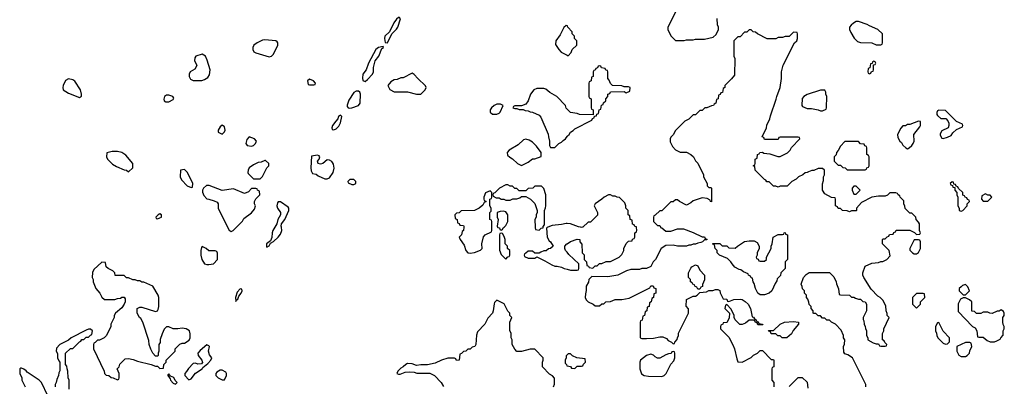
# Model space of a CAD drawing. Header units: inches. Extents: x 2769379 to 2883802, y 684208 to 828654.
# Tile 294 of 298: x 2865094 to 2873918, y 788575 to 791858. Entities that reach past the tile are written whole.
import ezdxf

# ---------------------------------------------------------------- set-up
doc = ezdxf.new("R2010")
doc.units = ezdxf.units.IN
doc.header["$MEASUREMENT"] = 0
for name, color, linetype in [('C8768', 7, 'Continuous'), ('C8769', 7, 'Continuous'), ('C8778', 7, 'Continuous'), ('C8779', 7, 'Continuous')]:
    doc.layers.add(name, color=color, linetype=linetype)

msp = doc.modelspace()

# ---------------------------------------------------------------- linework, layer by layer
at = {"layer": 'C8768', "color": 2, "elevation": 2}
for points in [[(2866957, 790000), (2866970, 789974), (2866990, 789962), (2867006, 789970), (2867036.4, 790000)], [(2867381.4, 790000), (2867364, 789970), (2867357.3, 789950), (2867354, 789906), (2867342, 789878), (2867304.7, 789850), (2867304.7, 789830), (2867310, 789822), (2867330, 789832), (2867343.1, 789856.9), (2867370, 789871.3), (2867409.2, 789910), (2867430, 789938), (2867442.7, 789970), (2867439.2, 790000)], [(2869073.5, 790000), (2869072, 789970), (2869058, 789962), (2869052, 789930), (2869034, 789910), (2869042, 789890), (2869078, 789838), (2869090.8, 789790), (2869110, 789770.8), (2869130, 789767.7), (2869170, 789774), (2869224.7, 789795.3), (2869238, 789810), (2869235.3, 789850), (2869250, 789914), (2869266, 789930), (2869322, 789958), (2869326, 789970), (2869326, 790000)], [(2869377.3, 790000), (2869378, 789998), (2869392.7, 789992.7), (2869398, 789978), (2869410, 789974), (2869422, 789978), (2869427.3, 789992.7), (2869435.1, 790000)], [(2869827.2, 790000), (2869822, 789998), (2869814, 789990), (2869822, 789910), (2869838, 789878), (2869852, 789870), (2869874, 789830), (2869851.6, 789808.4), (2869832.7, 789807.3), (2869811.6, 789788.4), (2869792.7, 789787.3), (2869763.6, 789776.4), (2869750, 789766), (2869710, 789766), (2869690, 789786), (2869650, 789786), (2869630, 789766), (2869618, 789762), (2869614, 789750), (2869618, 789738), (2869650, 789722), (2869710, 789722), (2869730, 789734), (2869799.8, 789699.8), (2869862, 789662), (2869890, 789651.3), (2869910, 789651.3), (2869950, 789642), (2869974, 789630), (2870000, 789622.6)], [(2869712.6, 790000), (2869712.7, 789992.7), (2869718, 789978), (2869750, 789974), (2869768.4, 789991.6), (2869786, 789994), (2869786, 790000)], [(2870000, 789774.5), (2869986, 789790), (2869978, 789810), (2869978, 789830), (2869998, 789850), (2870000, 789851.3)], [(2869878, 788570), (2869887.3, 788592.7), (2869887.3, 788647.3), (2869868.4, 788668.4), (2869843.1, 788683.1), (2869778, 788750), (2869778, 788790), (2869786, 788810), (2869786, 788830), (2869710, 788906), (2869670, 788906), (2869590, 788886), (2869550, 788886), (2869530, 788906), (2869508.9, 788948.9), (2869508, 788990), (2869498, 789010), (2869498, 789050), (2869488, 789070), (2869488, 789150), (2869506, 789190), (2869486, 789210), (2869486, 789230), (2869468.4, 789248.4), (2869434.6, 789314.6), (2869370, 789346), (2869350, 789326), (2869345.4, 789314.6), (2869338, 789250), (2869330.9, 789229.1), (2869290, 789186), (2869262, 789130), (2869196.9, 789063.1), (2869186.4, 789033.6), (2869182, 788950), (2869172, 788930), (2869150, 788926), (2869131.6, 788908.4), (2869110, 788906), (2869091.6, 788888.4), (2869070, 788886), (2869052.7, 788867.3), (2869038, 788862), (2869032.7, 788807.3), (2869010, 788806), (2869002, 788822), (2868990, 788826), (2868930, 788826), (2868874, 788810), (2868816.9, 788783.1), (2868750, 788768), (2868690, 788768), (2868650, 788762), (2868610, 788775.3), (2868570, 788778), (2868554, 788770), (2868531.6, 788748.4), (2868510, 788738), (2868482, 788710), (2868474, 788690), (2868490, 788682), (2868503.6, 788683.6), (2868550, 788702), (2868590, 788704.7), (2868630, 788702), (2868652.7, 788692.7), (2868770, 788692), (2868811.1, 788671.1), (2868872, 788610), (2868891.6, 788571.6)], [(2865538, 788550), (2865538, 788630), (2865528, 788650), (2865526, 788710), (2865518, 788730), (2865516.4, 788756.4), (2865506, 788770), (2865506, 788870), (2865550, 788914), (2865570, 788914), (2865630, 788974), (2865642, 788978), (2865650, 788994), (2865670, 788994), (2865690, 789014), (2865710, 789014), (2865730, 789034), (2865742, 789038), (2865746, 789070), (2865730, 789086), (2865710, 789086), (2865690, 789078), (2865554, 789010), (2865531.6, 788988.4), (2865454, 788950), (2865423.6, 788916.4), (2865422, 788890), (2865432.7, 788867.3), (2865434, 788830), (2865443.6, 788803.6), (2865454, 788790), (2865452.7, 788712.7), (2865443.6, 788696.4), (2865442, 788670), (2865425.4, 788634.6), (2865422, 788610), (2865412, 788590), (2865412, 788570)], [(2870000, 788855.2), (2869992.7, 788847.3), (2869991.6, 788828.4), (2869982, 788810), (2869982, 788782), (2869994, 788770), (2869998, 788758), (2870000, 788757.6)], [(2865346, 788490), (2865288, 788610), (2865268, 788630), (2865161.2, 788701.2), (2865152.9, 788712.9), (2865130, 788728), (2865110, 788738), (2865102, 788738), (2865094, 788730), (2865094, 788690), (2865112, 788650), (2865112, 788630), (2865142, 788570)]]:
    msp.add_lwpolyline(points, dxfattribs=at)
for points in [[(2869410, 789946), (2869398, 789942), (2869394, 789930), (2869392.7, 789792.7), (2869410, 789754), (2869450, 789714), (2869467.3, 789732.7), (2869482, 789738), (2869486, 789750), (2869486, 789790), (2869466, 789810), (2869466, 789830), (2869446, 789850), (2869446, 789890), (2869436.4, 789916.4), (2869422, 789942)], [(2866730, 789826), (2866723.6, 789816.4), (2866718, 789790), (2866718, 789750), (2866726, 789710), (2866750, 789672), (2866770, 789664.7), (2866790, 789664.7), (2866830, 789672), (2866866, 789710), (2866867.3, 789767.3), (2866862, 789782), (2866847.3, 789787.3), (2866790, 789788), (2866766, 789810)], [(2865830, 789686), (2865759.6, 789620.4), (2865745.4, 789594.6), (2865744.7, 789550), (2865751.3, 789530), (2865751.3, 789510), (2865776, 789450), (2865811.3, 789410), (2865831.6, 789371.6), (2865852.7, 789352.7), (2865947.3, 789352.7), (2865970, 789362), (2865996.4, 789363.6), (2866010, 789374), (2866030, 789374), (2866038, 789358), (2866038, 789330), (2866031.3, 789310), (2866010, 789278), (2865952, 789230), (2865942, 789210), (2865942, 789190), (2865912, 789130), (2865911.1, 789108.9), (2865872, 789030), (2865850, 789008), (2865810, 788988), (2865792.7, 788987.3), (2865770, 788966), (2865758, 788962), (2865754, 788950), (2865754, 788910), (2865852, 788710), (2865854, 788690), (2865870, 788674), (2865891.6, 788671.6), (2865912.7, 788652.7), (2865931.6, 788651.6), (2865970, 788634), (2865982, 788638), (2865986, 788650), (2865986, 788690), (2865968.4, 788731.6), (2865986, 788750), (2865990, 788774), (2866040.4, 788819.6), (2866070, 788824.7), (2866110, 788816), (2866150, 788801), (2866271.1, 788771.1), (2866310, 788754), (2866330, 788754), (2866350, 788734), (2866382, 788738), (2866386, 788770), (2866406, 788790), (2866406, 788810), (2866486, 788890), (2866486, 788910), (2866528.4, 788951.6), (2866550, 788962), (2866570, 788962), (2866613.6, 788986.4), (2866622, 789010), (2866623.1, 789043.1), (2866615.3, 789070), (2866586, 789090), (2866550, 789095.3), (2866510, 789088.7), (2866470, 789088.7), (2866430, 789108), (2866410, 789106), (2866390, 789086), (2866370, 789046), (2866352.7, 788992.7), (2866351.6, 788968.4), (2866342, 788950), (2866342, 788890), (2866334, 788870), (2866334, 788850), (2866330, 788846), (2866310, 788846), (2866288, 788870), (2866270, 788906), (2866255.3, 788950), (2866250, 788986), (2866198, 789150), (2866180.4, 789180.4), (2866168, 789190), (2866146, 789230), (2866146, 789250), (2866148, 789270), (2866170, 789282), (2866190, 789282), (2866310, 789244.7), (2866328.4, 789251.6), (2866336.4, 789263.6), (2866342, 789290), (2866342, 789370), (2866335.3, 789390), (2866286, 789470), (2866207.3, 789507.3), (2866190, 789508), (2866170, 789518), (2866150, 789518), (2866128.4, 789528.4), (2866108.9, 789528.9), (2866070, 789546), (2866050, 789546), (2866030, 789566), (2865950, 789566), (2865946, 789590), (2865928.4, 789608.4), (2865886, 789630), (2865870, 789646), (2865862, 789682)], [(2867070, 789448), (2867043.5, 789416.5), (2867026.8, 789370), (2867030, 789334), (2867035.3, 789344.7), (2867050, 789354), (2867057.2, 789382.8), (2867079, 789410), (2867088, 789430), (2867086, 789446)], [(2866770, 788946), (2866710, 788895.3), (2866690.8, 788870), (2866694.8, 788850), (2866726.8, 788810), (2866732, 788788), (2866723.6, 788776.4), (2866690, 788774), (2866670, 788782), (2866650, 788778), (2866605.4, 788734.6), (2866590, 788706), (2866574, 788690), (2866574, 788670), (2866610, 788634), (2866630, 788642), (2866669.2, 788690.8), (2866728, 788730), (2866736.4, 788743.6), (2866780.4, 788779.6), (2866808, 788810), (2866815.3, 788830), (2866796, 788856), (2866785.2, 788890), (2866795.3, 788930), (2866790, 788938)], [(2866910, 788718), (2866890, 788718), (2866859.6, 788700.4), (2866852, 788690), (2866852.7, 788672.7), (2866871.6, 788651.6), (2866910, 788632), (2866930, 788634), (2866948, 788670), (2866948, 788690), (2866940.4, 788700.4)], [(2866430, 788686), (2866422, 788678), (2866422, 788670), (2866442, 788642), (2866444.7, 788630), (2866470, 788602), (2866490, 788594), (2866506, 788610), (2866487.3, 788627.3), (2866474.6, 788654.6), (2866446, 788666)]]:
    msp.add_lwpolyline(points, close=True, dxfattribs=at)
at = {"layer": 'C8769', "color": 2, "elevation": 2}
for points in [[(2868498, 791878), (2868490, 791878), (2868470, 791862), (2868446.8, 791830), (2868406.8, 791750), (2868367.7, 791710), (2868363, 791690), (2868370, 791654), (2868390, 791651.3), (2868428.7, 791731.3), (2868470, 791772), (2868482, 791790), (2868506, 791866)], [(2867290, 791679), (2867270, 791674), (2867222, 791650), (2867192, 791630), (2867182, 791610), (2867182, 791590), (2867191.6, 791571.6), (2867210, 791562), (2867330, 791524.7), (2867350, 791532), (2867368, 791550), (2867408, 791630), (2867408, 791650), (2867400.4, 791660.4), (2867388.4, 791668.4)], [(2868350, 791618), (2868310, 791609), (2868286.8, 791590), (2868220.7, 791470), (2868198.8, 791410), (2868168.4, 791371.6), (2868165.2, 791334.8), (2868170, 791312), (2868190, 791306), (2868210, 791321), (2868255.3, 791370), (2868264, 791390), (2868266, 791430), (2868279.3, 791490), (2868312.3, 791530), (2868340.2, 791599.8), (2868354, 791610)], [(2866730, 791548), (2866674, 791530), (2866663.6, 791516.4), (2866662, 791490), (2866682, 791450), (2866679.6, 791440.4), (2866663.6, 791416.4), (2866622, 791390), (2866612, 791370), (2866612, 791350), (2866626, 791326), (2866650, 791312), (2866727.3, 791312.7), (2866750, 791322), (2866780.4, 791339.6), (2866796.4, 791363.6), (2866802, 791410), (2866774.6, 791494.6), (2866758, 791530)], [(2868610, 791378), (2868530, 791338), (2868510, 791338), (2868476.9, 791323.1), (2868450, 791318), (2868419.6, 791300.4), (2868394, 791270), (2868410, 791234), (2868450, 791212), (2868570, 791211.3), (2868651.6, 791191.6), (2868690, 791192), (2868728, 791230), (2868735.3, 791250), (2868730, 791266), (2868662, 791330), (2868630, 791368)], [(2865530, 791328), (2865505.4, 791314.6), (2865484.7, 791270), (2865481, 791250), (2865484.7, 791230), (2865530, 791201), (2865630, 791162), (2865647.3, 791172.7), (2865648, 791190), (2865638, 791230), (2865588.4, 791308.4), (2865570, 791318)], [(2867690, 791326), (2867674, 791310), (2867678, 791278), (2867690, 791274), (2867730, 791274), (2867742, 791278), (2867746, 791290), (2867726, 791310)], [(2866430, 791181.2), (2866410, 791181.2), (2866391.3, 791170), (2866385.2, 791145.2), (2866390, 791132), (2866403.5, 791123.5), (2866430, 791122.8), (2866470, 791144.7), (2866475.3, 791155.3), (2866466, 791170)], [(2868130, 791219.3), (2868110, 791217), (2868090, 791206), (2868043.7, 791136.3), (2868028.1, 791091.9), (2868030, 791082), (2868038, 791070), (2868046.2, 791066.2), (2868070, 791067.7), (2868131.8, 791088.2), (2868146, 791110), (2868149.4, 791190), (2868141.2, 791210)], [(2869402, 791102), (2869370, 791101.2), (2869344.7, 791090), (2869321, 791070), (2869311, 791050), (2869311.1, 791031.1), (2869330, 791011.3), (2869370, 791011), (2869390, 791021), (2869399, 791030), (2869426, 791090)], [(2867970, 791002), (2867952, 790990), (2867946, 790970), (2867926, 790950), (2867898, 790910), (2867892, 790890), (2867894, 790874), (2867910, 790872), (2867930, 790881), (2867955.5, 790904.5), (2867970, 790934), (2867982, 790990)], [(2866910, 790914), (2866890, 790898), (2866872, 790870), (2866874, 790850), (2866910, 790834), (2866930, 790854), (2866935.3, 790870), (2866930, 790898)], [(2867150, 790808), (2867130, 790786), (2867122, 790750), (2867134, 790730), (2867170, 790724.7), (2867190, 790732), (2867199, 790741), (2867208, 790750), (2867215.3, 790770), (2867198, 790790)], [(2869630, 790788.7), (2869610, 790782), (2869562.5, 790737.5), (2869482, 790690), (2869462, 790670), (2869465.4, 790645.4), (2869485.4, 790625.4), (2869511.1, 790611.1), (2869554, 790570), (2869590, 790552), (2869610, 790562), (2869650, 790582), (2869690, 790611.3), (2869710, 790612), (2869767.3, 790632.7), (2869768, 790670), (2869724.7, 790724.7), (2869690, 790762), (2869660.2, 790780.2)], [(2865970, 790679), (2865922, 790678), (2865874, 790666), (2865872, 790630), (2865882, 790610), (2865925.4, 790565.4), (2865962, 790542), (2866030, 790512), (2866051.6, 790511.6), (2866070, 790494), (2866107.3, 790532.7), (2866108, 790570), (2866044.7, 790644.7), (2866009.1, 790669.1)], [(2867764, 790644), (2867710, 790635.3), (2867703, 790530), (2867705.2, 790505.2), (2867719.6, 790479.6), (2867750, 790476), (2867770, 790461), (2867830, 790432), (2867850, 790432), (2867870, 790442), (2867902, 790490), (2867912.9, 790527.1), (2867905.6, 790565.6), (2867898.6, 790578.6), (2867890, 790588.7), (2867870, 790599), (2867850, 790602), (2867810, 790569.2), (2867790, 790564), (2867770, 790568.7), (2867764, 790590), (2867779, 790610), (2867784, 790630), (2867778.6, 790638.6)], [(2867290, 790598), (2867256.9, 790583.1), (2867230, 790578), (2867190, 790558), (2867152, 790530), (2867142, 790510), (2867138, 790490), (2867142, 790482), (2867190, 790434), (2867250, 790434), (2867270, 790454), (2867308.4, 790531.6), (2867326, 790550), (2867326, 790570), (2867296.4, 790596.4)], [(2866570, 790515.3), (2866534, 790510), (2866532, 790450), (2866543.6, 790423.6), (2866594, 790370), (2866630, 790354), (2866642, 790358), (2866646, 790390), (2866598, 790490)], [(2868087.3, 790427.3), (2868052.7, 790427.3), (2868034, 790410), (2868038, 790398), (2868070, 790382), (2868090, 790382), (2868106, 790390), (2868106, 790410)], [(2866350, 790118), (2866334, 790110), (2866314, 790090), (2866318, 790078), (2866330, 790074), (2866350, 790082), (2866366, 790090), (2866366, 790110)]]:
    msp.add_lwpolyline(points, close=True, dxfattribs=at)
for points in [[(2870000, 791802.7), (2869990, 791806), (2869970, 791788), (2869938.5, 791721.5), (2869898, 791670), (2869896.9, 791636.9), (2869924.7, 791590), (2869947.1, 791567.1), (2870000, 791539.3)], [(2870000, 791056), (2869990, 791066), (2869986, 791090), (2869908, 791170), (2869846.3, 791206.3), (2869810, 791235.3), (2869790, 791242), (2869730, 791242), (2869702, 791230), (2869671.3, 791190), (2869651, 791130), (2869630, 791102), (2869590, 791086), (2869530, 791086), (2869518, 791082), (2869514, 791070), (2869530, 791062), (2869550, 791062), (2869570, 791054), (2869607.3, 791052.7), (2869623.6, 791043.6), (2869650, 791042), (2869670, 791032), (2869690, 791031.3), (2869750, 791002), (2869765.4, 790985.4), (2869831.6, 790831.6), (2869832, 790810), (2869842, 790770), (2869842, 790730), (2869850, 790714), (2869890, 790714), (2869926, 790750), (2869950, 790762), (2869963.1, 790776.9), (2869986, 790790), (2870000, 790811.9)], [(2867036.4, 790000), (2867068.4, 790031.6), (2867090, 790054), (2867103.1, 790076.9), (2867172.9, 790127.1), (2867198, 790162), (2867208, 790190), (2867198, 790210), (2867198, 790230), (2867210, 790254), (2867246, 790290), (2867242, 790322), (2867226, 790330), (2867222, 790342), (2867210, 790346), (2867170, 790346), (2867143.6, 790316.4), (2867110, 790302), (2867010, 790342), (2866910, 790328.7), (2866792.5, 790372.5), (2866767.1, 790372.9), (2866742, 790350), (2866732, 790330), (2866732.7, 790312.7), (2866743.6, 790283.6), (2866770, 790254), (2866790, 790252), (2866836.9, 790236.9), (2866863.6, 790223.6), (2866871.6, 790208.4), (2866872, 790170), (2866957, 790000)], [(2869786, 790000), (2869786, 790006), (2869798, 790022), (2869798, 790150), (2869807.3, 790172.7), (2869808.4, 790191.6), (2869808.4, 790288.4), (2869790, 790346), (2869770, 790366), (2869710, 790366), (2869691.6, 790348.4), (2869650, 790346), (2869630, 790326), (2869570, 790326), (2869550, 790346), (2869530, 790346), (2869510, 790366), (2869490, 790366), (2869470, 790378), (2869450, 790378), (2869394, 790350), (2869352.7, 790307.3), (2869338, 790302), (2869334, 790290), (2869338, 790278), (2869363.6, 790263.6), (2869390, 790262), (2869410, 790252), (2869431.6, 790251.6), (2869450, 790242), (2869490, 790242), (2869512.7, 790252.7), (2869550, 790254), (2869576.4, 790263.6), (2869590, 790274), (2869630, 790274), (2869671.1, 790251.1), (2869710.9, 790210.9), (2869732, 790150), (2869732, 790130), (2869722, 790110), (2869722, 790090), (2869712, 790070), (2869712.6, 790000)], [(2869326, 790000), (2869326, 790050), (2869322, 790062), (2869306, 790070), (2869308, 790130), (2869318, 790142), (2869318, 790170), (2869306, 790190), (2869306, 790250), (2869322, 790258), (2869326, 790270), (2869326, 790310), (2869310, 790326), (2869270, 790306), (2869254, 790270), (2869254, 790250), (2869258, 790238), (2869274, 790230), (2869258, 790222), (2869243.6, 790196.4), (2869210.9, 790169.1), (2869170, 790148.7), (2869050, 790146), (2869032.7, 790127.3), (2869010, 790126), (2868994, 790110), (2868998, 790078), (2869014, 790070), (2869018, 790038), (2869032.7, 790032.7), (2869038, 790018), (2869070, 790014), (2869074, 790010), (2869073.5, 790000)], [(2867439.2, 790000), (2867438, 790010), (2867441.2, 790030), (2867469.2, 790070), (2867506.6, 790150), (2867505.2, 790170), (2867498.9, 790178.9), (2867430, 790228), (2867410, 790226), (2867403.6, 790216.4), (2867398, 790190), (2867404.7, 790170), (2867430.7, 790130.7), (2867431.3, 790110), (2867407.3, 790070), (2867398.8, 790030), (2867381.4, 790000)], [(2869435.1, 790000), (2869450, 790014), (2869468.4, 790051.6), (2869468, 790110), (2869450, 790138), (2869430, 790142), (2869399.6, 790140.4), (2869374, 790130), (2869374, 790090), (2869382, 790070), (2869374, 790010), (2869377.3, 790000)], [(2870000, 790032.7), (2869990, 790034), (2869950, 790024), (2869865.4, 790014.6), (2869827.2, 790000)]]:
    msp.add_lwpolyline(points, dxfattribs=at)
at = {"layer": 'C8778', "color": 2, "elevation": 2}
for points in [[(2870000, 789851.3), (2870029.3, 789870.7), (2870090, 789891.3), (2870114, 789890), (2870114, 789870), (2870132.7, 789847.3), (2870134, 789770), (2870151.6, 789751.6), (2870154, 789710), (2870174, 789690), (2870178, 789658), (2870192, 789652), (2870198, 789638), (2870230, 789634), (2870250, 789654), (2870270, 789654), (2870290, 789674), (2870310, 789674), (2870350, 789692), (2870387.3, 789692.7), (2870466, 789730), (2870490, 789754), (2870508, 789790), (2870508, 789810), (2870530, 789854), (2870550, 789874), (2870582, 789878), (2870587.3, 789892.7), (2870602, 789898), (2870606, 789910), (2870606, 789950), (2870622, 789958), (2870626, 789970), (2870622.3, 790000)], [(2870138, 790000), (2870130, 789998), (2870119.6, 790000)], [(2870837, 790000), (2870838, 789998), (2870850, 789994), (2870883.6, 789963.6), (2870930, 789964.7), (2870990, 789984.7), (2871043.6, 789983.6), (2871130, 789952), (2871210, 789912), (2871230, 789912), (2871238, 789898), (2871252.7, 789892.7), (2871252.7, 789887.3), (2871230, 789886), (2871214, 789870), (2871196.9, 789863.1), (2871170, 789858), (2871151.1, 789848.9), (2871130, 789848), (2871110, 789838), (2871090, 789838), (2871068.4, 789828.4), (2870990, 789828.7), (2870950, 789838), (2870883.6, 789836.4), (2870842, 789810), (2870790.9, 789709.1), (2870772, 789690), (2870751.1, 789648.9), (2870711.1, 789628.9), (2870670, 789628.7), (2870650, 789622), (2870570, 789622), (2870531.1, 789608.9), (2870454, 789570), (2870365.4, 789554.6), (2870222, 789558), (2870194, 789530), (2870191.6, 789508.4), (2870172, 789470), (2870171.6, 789431.6), (2870163.6, 789403.6), (2870162, 789370), (2870172, 789350), (2870190, 789332), (2870234, 789310), (2870250, 789294), (2870290, 789294), (2870310, 789314), (2870330, 789314), (2870348.4, 789331.6), (2870390, 789334), (2870430, 789352), (2870490, 789352), (2870554.6, 789365.4), (2870716.4, 789443.6), (2870742, 789458), (2870750, 789474), (2870770, 789474), (2870778, 789458), (2870794, 789450), (2870794, 789410), (2870778, 789402), (2870774, 789370), (2870758, 789362), (2870754, 789330), (2870738, 789322), (2870734, 789290), (2870718, 789282), (2870714, 789250), (2870698, 789242), (2870694, 789210), (2870678, 789202), (2870672.7, 789167.3), (2870658, 789162), (2870654, 789150), (2870654, 789010), (2870670, 789002), (2870710, 789002), (2870773.6, 789006.4), (2870830, 789018), (2870856.9, 789016.9), (2870890, 789002), (2870905.4, 788985.4), (2870934, 788970), (2870950, 788954), (2870962, 788958), (2870966, 788970), (2870987.3, 788992.7), (2870988, 789010), (2870998, 789030), (2870998, 789050), (2871088, 789230), (2871087.3, 789267.3), (2871067.3, 789292.7), (2871068.4, 789351.6), (2871130, 789382), (2871150, 789382), (2871166, 789390), (2871190, 789414), (2871250, 789422), (2871270, 789432), (2871307.3, 789432.7), (2871330, 789442), (2871350, 789442), (2871370, 789434), (2871372.7, 789412.7), (2871398, 789358), (2871430, 789354), (2871438, 789338), (2871450, 789334), (2871492.7, 789352.7), (2871550, 789354), (2871570, 789352), (2871595.3, 789335.3), (2871622, 789310), (2871642, 789270), (2871658, 789198), (2871670, 789194), (2871678, 789178), (2871694, 789170), (2871698, 789158), (2871712, 789152), (2871718, 789138), (2871750, 789132), (2871754, 789126), (2871710, 789126), (2871702, 789142), (2871687.3, 789147.3), (2871682, 789162), (2871670, 789166), (2871630, 789166), (2871599.6, 789140.4), (2871570, 789128), (2871548.4, 789128.4), (2871506, 789170), (2871498, 789190), (2871498, 789210), (2871470, 789266), (2871430, 789306), (2871418, 789302), (2871414, 789270), (2871454, 789230), (2871451.6, 789188.4), (2871434, 789150), (2871430, 789146), (2871398, 789142), (2871394, 789130), (2871378, 789122), (2871374, 789110), (2871374, 789090), (2871450, 789014), (2871486.4, 788946.4), (2871501, 788910), (2871519.6, 788819.6), (2871530, 788794), (2871570, 788792), (2871650, 788832), (2871670, 788852), (2871706, 788870), (2871730, 788894), (2871750, 788894), (2871830, 788814), (2871850, 788814), (2871854, 788810), (2871854, 788750), (2871838, 788742), (2871834, 788730), (2871834, 788630), (2871854, 788610), (2871854, 788570)], [(2872678, 788570), (2872678, 788590), (2872558, 788830), (2872516.4, 788856.4), (2872490, 788866), (2872480.4, 788880.4), (2872478, 788930), (2872487.3, 788952.7), (2872488, 788990), (2872478, 789010), (2872478, 789030), (2872456.4, 789076.4), (2872406, 789130), (2872368.4, 789148.4), (2872350, 789166), (2872328.4, 789168.4), (2872310, 789186), (2872290, 789186), (2872270, 789206), (2872250, 789206), (2872230, 789226), (2872210, 789226), (2872206, 789230), (2872206, 789250), (2872186, 789270), (2872186, 789290), (2872168.4, 789308.4), (2872167.3, 789327.3), (2872156.4, 789356.4), (2872146, 789370), (2872146, 789390), (2872126, 789410), (2872126, 789430), (2872108.4, 789448.4), (2872107.3, 789467.3), (2872098, 789490), (2872118, 789550), (2872143.1, 789576.9), (2872170, 789594), (2872350, 789594), (2872390, 789554), (2872412, 789510), (2872412.7, 789492.7), (2872432.7, 789447.3), (2872438, 789398), (2872450, 789394), (2872531.6, 789391.6), (2872550, 789374), (2872570, 789374), (2872583.6, 789363.6), (2872610, 789354), (2872630, 789354), (2872650, 789334), (2872671.6, 789331.6), (2872682, 789310), (2872682, 789250), (2872652, 789190), (2872652.7, 789172.7), (2872659.6, 789159.6), (2872662, 789130), (2872671.6, 789111.6), (2872672.7, 789092.7), (2872682, 789070), (2872682, 789030), (2872694, 789010), (2872694, 788990), (2872743.6, 788963.6), (2872770, 788954), (2872790, 788954), (2872798, 788938), (2872810, 788934), (2872850, 788934), (2872862, 788938), (2872866, 788950), (2872847.3, 788967.3), (2872842, 788982), (2872826, 788990), (2872827.3, 789047.3), (2872838, 789070), (2872838, 789090), (2872886, 789190), (2872868.4, 789208.4), (2872867.3, 789227.3), (2872858, 789250), (2872856.4, 789296.4), (2872830, 789346), (2872806, 789370), (2872783.1, 789383.1), (2872724.7, 789444.7), (2872658, 789550), (2872648.7, 789570), (2872648.9, 789591.1), (2872670, 789652), (2872730, 789678), (2872790, 789682), (2872810, 789692), (2872830, 789692), (2872866, 789710), (2872896.4, 789743.6), (2872886, 789790), (2872826, 789850), (2872826, 789890), (2872830, 789894), (2872850, 789894), (2872867.3, 789912.7), (2872882, 789918), (2872890, 789934), (2872922, 789938), (2872927.3, 789952.7), (2872942, 789958), (2872950, 789974), (2873070, 789972), (2873112.7, 789952.7), (2873130, 789934), (2873162, 789938), (2873166, 789950), (2873158, 789970), (2873158, 790000)], [(2870000, 789622.6), (2870030, 789614), (2870090, 789614), (2870102, 789618), (2870106, 789630), (2870106, 789670), (2870016.4, 789756.4), (2870000, 789774.5)], [(2870000, 788757.6), (2870031.6, 788751.6), (2870038, 788738), (2870070, 788734), (2870090, 788754), (2870130, 788754), (2870142, 788758), (2870147.3, 788772.7), (2870166, 788790), (2870162, 788822), (2870088.4, 788828.4), (2870048.4, 788848.4), (2870030, 788866), (2870010, 788866), (2870000, 788855.2)], [(2871990, 788574), (2872070, 788654), (2872107.3, 788652.7), (2872151.6, 788611.6), (2872158, 788558)]]:
    msp.add_lwpolyline(points, dxfattribs=at)
for points in [[(2871730, 789395.3), (2871710, 789408.7), (2871688.7, 789450), (2871676.4, 789496.4), (2871668, 789510), (2871662, 789542), (2871650, 789546), (2871642, 789562), (2871626, 789570), (2871622, 789582), (2871580.4, 789600.4), (2871556.4, 789616.4), (2871540.4, 789620.4), (2871503.1, 789643.1), (2871478, 789670), (2871468, 789690), (2871438, 789718), (2871366, 789750), (2871346, 789770), (2871346, 789790), (2871326, 789810), (2871322, 789842), (2871307.3, 789847.3), (2871307.3, 789852.7), (2871370, 789854), (2871390, 789834), (2871431.6, 789831.6), (2871450, 789814), (2871507.3, 789812.7), (2871526, 789830), (2871590, 789871.3), (2871630, 789878), (2871676.9, 789876.9), (2871703.6, 789863.6), (2871722, 789830), (2871722, 789810), (2871702, 789770), (2871702, 789750), (2871694, 789730), (2871698, 789718), (2871712.7, 789712.7), (2871718, 789698), (2871730, 789694), (2871770, 789694), (2871786, 789710), (2871786, 789730), (2871828, 789810), (2871828, 789830), (2871838, 789850), (2871846, 789910), (2871890, 789934), (2871930, 789934), (2871942, 789938), (2871946, 789950), (2871952.7, 789952.7), (2871958, 789938), (2871974, 789930), (2871974, 789710), (2871954, 789690), (2871954, 789630), (2871914, 789590), (2871911.6, 789568.4), (2871883.6, 789536.4), (2871879.6, 789520.4), (2871863.6, 789496.4), (2871834, 789430), (2871810, 789408.7), (2871770, 789395.3)], [(2873150, 789886), (2873110, 789886), (2873072, 789810), (2873072.7, 789792.7), (2873094, 789770), (2873110, 789762), (2873130, 789762), (2873150, 789774), (2873168, 789810), (2873167.3, 789867.3), (2873162, 789882)], [(2871170, 789446), (2871162, 789462), (2871146, 789470), (2871142, 789482), (2871126, 789490), (2871122, 789502), (2871106, 789510), (2871106, 789530), (2871088, 789550), (2871088.7, 789590), (2871110, 789634), (2871116.4, 789643.6), (2871150, 789662), (2871172.7, 789652.7), (2871190, 789614), (2871232, 789570), (2871231.1, 789528.9), (2871212.7, 789487.3), (2871212, 789468), (2871198, 789462), (2871190, 789446)], [(2873570, 789486), (2873543.6, 789476.4), (2873530, 789466), (2873514, 789450), (2873514, 789430), (2873550, 789394), (2873570, 789394), (2873606, 789430), (2873590, 789466)], [(2873190, 789406), (2873130, 789406), (2873094, 789370), (2873094, 789310), (2873130, 789274), (2873166, 789310), (2873166, 789330), (2873206, 789370), (2873202, 789402)], [(2873570, 789366), (2873550, 789366), (2873524.7, 789355.3), (2873505.4, 789314.6), (2873503.6, 789243.6), (2873634, 789110), (2873656.9, 789096.9), (2873671.6, 789071.6), (2873678, 789018), (2873690, 789014), (2873730, 789014), (2873763.6, 788983.6), (2873790, 788974), (2873830, 788974), (2873850, 788982), (2873882, 788998), (2873886, 789010), (2873907.3, 789032.7), (2873908, 789070), (2873918, 789090), (2873918, 789110), (2873908.4, 789128.4), (2873906, 789150), (2873906, 789190), (2873918, 789210), (2873918, 789230), (2873910, 789246), (2873890, 789258), (2873871.6, 789248.4), (2873852.7, 789247.3), (2873810, 789228), (2873788.4, 789228.4), (2873770, 789238), (2873730, 789238), (2873707.3, 789227.3), (2873670, 789226), (2873650, 789246), (2873627.3, 789247.3), (2873626, 789330), (2873606, 789350)], [(2871970, 789008), (2871928.4, 789008.4), (2871910, 789026), (2871887.3, 789027.3), (2871870, 789046), (2871830, 789046), (2871822, 789062), (2871807.3, 789067.3), (2871806, 789074), (2871850, 789074), (2871908.7, 789130), (2871949.5, 789150.5), (2872030, 789156), (2872074, 789150), (2872074, 789130), (2872025.4, 789074.6), (2872010, 789046)], [(2873330, 789146), (2873318, 789142), (2873302, 789110), (2873302, 789070), (2873311.6, 789051.6), (2873312, 789030), (2873322, 789010), (2873370, 788962), (2873390, 788952), (2873410, 788954), (2873427.3, 788972.7), (2873427.3, 789007.3), (2873368.7, 789068.7)], [(2873610, 788966), (2873570, 788966), (2873494, 788930), (2873494, 788890), (2873510, 788854), (2873530, 788842), (2873570, 788842), (2873586, 788850), (2873607.3, 788872.7), (2873608.4, 788891.6), (2873626, 788930), (2873622, 788962)], [(2870950, 788886), (2870938, 788882), (2870932.7, 788867.3), (2870910, 788866), (2870883.6, 788856.4), (2870830, 788828), (2870810, 788828), (2870790, 788838), (2870773.6, 788853.6), (2870750, 788862), (2870710, 788849), (2870658, 788810), (2870651, 788790), (2870651.1, 788731.1), (2870665.4, 788685.4), (2870690, 788672), (2870730, 788664.7), (2870850, 788662), (2870870, 788672), (2870888, 788690), (2870930, 788774), (2870956.4, 788803.6), (2870966, 788830), (2870966, 788870), (2870962, 788882)]]:
    msp.add_lwpolyline(points, close=True, dxfattribs=at)
at = {"layer": 'C8779', "color": 2, "elevation": 2}
for points in [[(2870982, 791950), (2870902, 791790), (2870902, 791770), (2870930, 791714), (2870972.7, 791672.7), (2871050, 791671.3), (2871070, 791678), (2871130, 791678), (2871150, 791684.7), (2871230, 791684.7), (2871310, 791702), (2871334.6, 791725.4), (2871358, 791770), (2871358, 791790), (2871348.4, 791811.6), (2871346, 791870)], [(2870000, 791539.3), (2870010, 791534), (2870036.4, 791563.6), (2870046, 791590), (2870086, 791630), (2870086, 791670), (2870066, 791690), (2870066, 791710), (2870046, 791730), (2870046, 791750), (2870006, 791790), (2870002, 791802), (2870000, 791802.7)], [(2873158, 790000), (2873158, 790030), (2873150, 790046), (2873128.4, 790068.4), (2873126, 790090), (2873090, 790126), (2873070, 790126), (2873030, 790166), (2873027.3, 790187.3), (2873018, 790210), (2873016.4, 790236.4), (2872986, 790270), (2872982, 790282), (2872968, 790288), (2872962, 790302), (2872947.3, 790307.3), (2872892.7, 790307.3), (2872870, 790286), (2872850, 790278), (2872790, 790278), (2872730, 790268), (2872639.6, 790220.4), (2872594, 790170), (2872594, 790150), (2872590, 790146), (2872550, 790146), (2872530, 790138), (2872510, 790146), (2872468.4, 790148.4), (2872450, 790166), (2872430, 790166), (2872422, 790182), (2872406, 790190), (2872406, 790250), (2872402, 790262), (2872370, 790266), (2872310, 790298), (2872288.7, 790330), (2872288.4, 790388.4), (2872296.4, 790416.4), (2872298, 790450), (2872308, 790470), (2872306, 790510), (2872290, 790526), (2872250, 790526), (2872211.6, 790508.4), (2872192.7, 790507.3), (2872163.6, 790496.4), (2872151.6, 790488.4), (2872132.7, 790487.3), (2872111.6, 790468.4), (2872074, 790450), (2872051.6, 790428.4), (2872014, 790410), (2871972.7, 790367.3), (2871910, 790366), (2871890, 790358), (2871870, 790366), (2871850, 790366), (2871810, 790406), (2871790, 790406), (2871782, 790422), (2871770, 790426), (2871686, 790510), (2871682, 790542), (2871666, 790550), (2871682, 790558), (2871686, 790570), (2871686, 790610), (2871702, 790618), (2871706, 790650), (2871722, 790658), (2871726, 790670), (2871750, 790672), (2871763.6, 790663.6), (2871816.9, 790656.9), (2871887.3, 790632.7), (2871910, 790632), (2871974.6, 790665.4), (2871998, 790690), (2872010, 790714), (2872086, 790790), (2872082, 790802), (2872070, 790806), (2871910, 790806), (2871898, 790802), (2871890, 790786), (2871770, 790786), (2871762, 790802), (2871748, 790808), (2871788, 790890), (2871790, 790914), (2871818, 790970), (2871823.1, 790996.9), (2871874.6, 791145.4), (2871878, 791170), (2871908, 791250), (2871922, 791330), (2871922, 791390), (2871935.3, 791450), (2872038, 791650), (2872058, 791670), (2872066, 791690), (2872066, 791730), (2872062, 791742), (2872030, 791746), (2871990, 791708), (2871952.7, 791707.3), (2871930, 791698), (2871890, 791698), (2871870, 791688), (2871792.7, 791687.3), (2871706, 791730), (2871687.3, 791747.3), (2871668.4, 791748.4), (2871650, 791766), (2871630, 791766), (2871610, 791746), (2871590, 791746), (2871550, 791706), (2871530, 791706), (2871492.7, 791667.3), (2871494, 791530), (2871502, 791510), (2871499.6, 791360.4), (2871472.7, 791327.3), (2871414, 791270), (2871414, 791250), (2871398, 791242), (2871392.7, 791207.3), (2871378, 791202), (2871372.7, 791187.3), (2871358, 791182), (2871354, 791150), (2871338, 791142), (2871334, 791110), (2871318, 791102), (2871311.6, 791088.4), (2871292.7, 791087.3), (2871251.6, 791068.4), (2871232.7, 791067.3), (2871210, 791046), (2871190, 791046), (2871150, 791006), (2871130, 791006), (2871090, 790966), (2871054, 790950), (2870970, 790866), (2870950, 790826), (2870930, 790806), (2870922, 790790), (2870923.6, 790763.6), (2870943.6, 790723.6), (2870971.6, 790691.6), (2871012.7, 790672.7), (2871070, 790672), (2871110, 790652), (2871132, 790630), (2871150, 790594), (2871170, 790574), (2871222, 790470), (2871222, 790450), (2871254, 790390), (2871254, 790370), (2871270, 790354), (2871290, 790354), (2871294, 790350), (2871292.7, 790227.3), (2871286, 790230), (2871282, 790242), (2871256.4, 790256.4), (2871210, 790262), (2871130, 790235.3), (2871110, 790218), (2871070, 790198), (2871008.4, 790228.4), (2870990, 790246), (2870970, 790246), (2870950, 790226), (2870930, 790226), (2870850, 790146), (2870830, 790146), (2870790, 790106), (2870778, 790102), (2870774, 790090), (2870774, 790050), (2870810, 790014), (2870830, 790014), (2870837, 790000)], [(2870000, 790811.9), (2870003.1, 790816.9), (2870018, 790830), (2870028.9, 790851.1), (2870054.6, 790865.4), (2870070, 790882), (2870222, 790958), (2870227.3, 790972.7), (2870242, 790978), (2870246, 790994), (2870262, 790998), (2870267.3, 791012.7), (2870282, 791018), (2870286, 791050), (2870302, 791058), (2870307.3, 791092.7), (2870322, 791098), (2870327.3, 791112.7), (2870346, 791130), (2870346, 791150), (2870366, 791170), (2870366, 791190), (2870382, 791198), (2870387.3, 791212.7), (2870510, 791214), (2870530, 791202), (2870562, 791218), (2870566, 791250), (2870550, 791258), (2870510, 791258), (2870490, 791266), (2870407.3, 791267.3), (2870387.3, 791287.3), (2870376.4, 791316.4), (2870366, 791330), (2870366, 791390), (2870362, 791402), (2870347.3, 791407.3), (2870342, 791422), (2870307.3, 791427.3), (2870302, 791442), (2870290, 791446), (2870278, 791442), (2870272.7, 791427.3), (2870258, 791422), (2870252.7, 791407.3), (2870238, 791402), (2870234, 791390), (2870234, 791350), (2870218, 791342), (2870214, 791310), (2870198, 791302), (2870194, 791290), (2870194, 791170), (2870198, 791158), (2870214, 791150), (2870214, 791070), (2870218, 791058), (2870234, 791050), (2870234, 791006), (2870110, 791008), (2870090, 791018), (2870030, 791026), (2870000, 791056)], [(2870622.3, 790000), (2870622, 790002), (2870607.3, 790007.3), (2870602, 790022), (2870587.3, 790027.3), (2870582, 790062), (2870566, 790070), (2870562, 790102), (2870546, 790110), (2870546, 790150), (2870526, 790170), (2870526, 790190), (2870516.4, 790216.4), (2870470, 790266), (2870448.4, 790268.4), (2870430, 790278), (2870410, 790278), (2870390, 790288), (2870370, 790288), (2870331.1, 790268.9), (2870312, 790250), (2870252, 790210), (2870242, 790190), (2870272, 790130), (2870271.6, 790108.4), (2870210, 790046), (2870190, 790046), (2870139.6, 790000.4), (2870138, 790000)], [(2870119.6, 790000), (2870103.1, 790003.1), (2870030, 790028.7), (2870000, 790032.7)]]:
    msp.add_lwpolyline(points, dxfattribs=at)
for points in [[(2872610, 791842), (2872590, 791842), (2872566, 791826), (2872544.7, 791810), (2872532, 791790), (2872531.3, 791770), (2872542, 791742), (2872571.6, 791691.6), (2872603.6, 791663.6), (2872630, 791654), (2872730, 791652), (2872770, 791634), (2872810, 791634), (2872822, 791638), (2872826, 791650), (2872826, 791730), (2872786, 791770), (2872710, 791802), (2872690, 791815.3)], [(2872750, 791486), (2872738, 791482), (2872734, 791466), (2872718, 791462), (2872712.7, 791427.3), (2872698, 791422), (2872694, 791390), (2872698, 791378), (2872710, 791374), (2872722, 791378), (2872727.3, 791392.7), (2872742, 791398), (2872746, 791410), (2872746, 791454), (2872762, 791458), (2872766, 791470), (2872762, 791482)], [(2872270, 791228), (2872150.9, 791189.1), (2872122, 791170), (2872106.4, 791153.6), (2872102, 791090), (2872110, 791082), (2872150, 791062), (2872190, 791062), (2872251.1, 791051.1), (2872270, 791042), (2872290, 791042), (2872322, 791058), (2872326, 791070), (2872328, 791170), (2872318, 791190), (2872318, 791210), (2872310, 791226)], [(2873332.7, 791047.3), (2873318, 791042), (2873312.7, 791027.3), (2873312, 791010), (2873319.6, 790999.6), (2873350, 790974), (2873392.7, 790972.7), (2873412, 790952), (2873422, 790930), (2873422, 790910), (2873414, 790890), (2873358, 790862), (2873343.6, 790836.4), (2873343.6, 790823.6), (2873358, 790798), (2873370, 790794), (2873410, 790804.7), (2873440.4, 790819.6), (2873456.4, 790843.6), (2873490, 790874), (2873542, 790898), (2873546, 790910), (2873542, 790922), (2873490, 790946), (2873390, 791046)], [(2873150, 790948), (2873070, 790918), (2873050, 790918), (2873031.6, 790908.4), (2873010, 790906), (2872990, 790886), (2872962, 790830), (2872963.6, 790803.6), (2872982, 790770), (2872996.9, 790756.9), (2873010, 790734), (2873034, 790710), (2873050, 790702), (2873066, 790710), (2873090, 790732), (2873102, 790750), (2873108.7, 790770), (2873108, 790830), (2873162, 790898), (2873168, 790910), (2873166, 790946)], [(2872610, 790766), (2872490, 790766), (2872450, 790726), (2872430, 790686), (2872414, 790670), (2872411.6, 790648.4), (2872394, 790630), (2872394, 790590), (2872430, 790554), (2872450, 790554), (2872470, 790534), (2872492.7, 790532.7), (2872510, 790514), (2872670, 790514), (2872682, 790518), (2872687.3, 790532.7), (2872702, 790538), (2872706, 790550), (2872706, 790630), (2872702, 790642), (2872686, 790650), (2872686, 790710), (2872682, 790722), (2872667.3, 790727.3), (2872662, 790742), (2872630, 790746)], [(2872590, 790366), (2872570, 790366), (2872554, 790350), (2872554, 790330), (2872570, 790294), (2872590, 790294), (2872626, 790330)], [(2873450, 790406), (2873434, 790390), (2873438, 790378), (2873454, 790374), (2873458, 790358), (2873474, 790354), (2873474, 790330), (2873494, 790310), (2873494, 790290), (2873502, 790270), (2873502, 790190), (2873514, 790170), (2873514, 790150), (2873530, 790142), (2873546, 790150), (2873586, 790190), (2873586, 790210), (2873606, 790230), (2873602, 790242), (2873587.3, 790247.3), (2873582, 790262), (2873567.3, 790267.3), (2873562, 790282), (2873547.3, 790287.3), (2873546, 790310), (2873507.3, 790347.3), (2873502, 790362), (2873486, 790366), (2873482, 790382), (2873466, 790386), (2873462, 790402)], [(2873750, 790298), (2873718, 790282), (2873714, 790250), (2873730, 790234), (2873770, 790234), (2873806, 790270), (2873790, 790286), (2873770, 790286)]]:
    msp.add_lwpolyline(points, close=True, dxfattribs=at)

doc.saveas('drawing.dxf')
